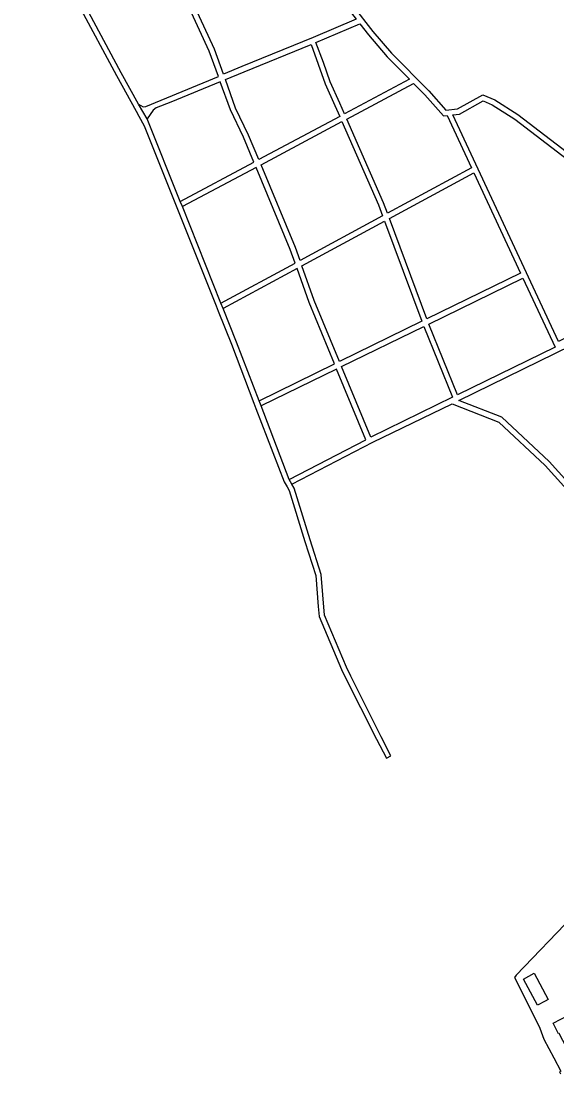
# Model space of a CAD drawing. Extents: x 134297 to 137000, y 403500 to 406000.
# Drawn here: x 134507 to 134816, y 404534 to 405141 of the extents above; entities that cross this region are included whole.
import ezdxf

# ---------------------------------------------------------------- set-up
doc = ezdxf.new("R2010")
doc.units = 0
doc.layers.add('gx-grn-maaiveld', color=7, linetype='Continuous')

msp = doc.modelspace()

# ---------------------------------------------------------------- linework, layer by layer
at = {"layer": 'gx-grn-maaiveld'}
for p, q in [((134579.38, 405084.48), (134574.35, 405092.9)), ((134598.4, 405036.88), (134579.38, 405084.48)), ((134599.6, 405033.89), (134598.4, 405036.88)), ((134621.87, 404978.15), (134599.6, 405033.89)), ((134623.07, 404975.16), (134621.87, 404978.15)), ((134644.94, 404919.01), (134643.79, 404922)), ((134661.19, 404876.7), (134644.94, 404919.01)), ((134662.77, 404873.92), (134661.19, 404876.7))]:
    msp.add_line(p, q, dxfattribs=at)
for points in [[(134574.35, 405092.9), (134577.08, 405091.48), (134578.57, 405091.56), (134620.35, 405108.91), (134615.12, 405123.42), (134590.39, 405177.04), (134576.76, 405210.33), (134576.43, 405216.45), (134580.77, 405221.97), (134592.56, 405230.42), (134584.49, 405238.26), (134558.64, 405264.12), (134552.06, 405263.03), (134536.75, 405262.17), (134521.13, 405260.04), (134506.62, 405258.91)], [(134574.35, 405092.9), (134564.4, 405111.02), (134542.79, 405151.09), (134531.95, 405178.42), (134518.67, 405221.78), (134510.64, 405248.52), (134506.62, 405258.91)], [(134616.64, 405208.22), (134633.29, 405192.83), (134650.65, 405179.52), (134668.95, 405165.55), (134685.5, 405154.6), (134695.75, 405147.07), (134699.78, 405141.92), (134674.96, 405131.27), (134633.93, 405114.55), (134623.31, 405110.14), (134618.09, 405124.63), (134593.32, 405178.32), (134579.93, 405211.04), (134579.69, 405215.42), (134582.96, 405219.59), (134595.14, 405227.92), (134596.88, 405226.22), (134616.64, 405208.22)], [(134539.88, 405149.73), (134561.59, 405109.49), (134572.94, 405088.83), (134574.48, 405086.01), (134577.56, 405080.41), (134595.56, 405035.36), (134596.76, 405032.37), (134619.04, 404976.61), (134620.24, 404973.62), (134627.85, 404954.57), (134640.9, 404920.6), (134642.05, 404917.6), (134658.33, 404875.22), (134659.93, 404872.44), (134661.16, 404870.29), (134670.16, 404840.97), (134676.49, 404821.27), (134677.93, 404803.44), (134678.4, 404797.67), (134691.28, 404767.03), (134693.06, 404763.4), (134711.61, 404726.99), (134717.24, 404715.95), (134719.76, 404717.36), (134714.25, 404728.37), (134696.76, 404763.35), (134694.19, 404768.38), (134681.55, 404798.44), (134679.65, 404821.9), (134673.21, 404841.93), (134664.12, 404871.58), (134662.77, 404873.92)], [(134698, 405149.39), (134709.39, 405134.84), (134720.11, 405122.33), (134741.76, 405100.55), (134751.5, 405089.49), (134758.28, 405090.21), (134772.78, 405098.33), (134779.77, 405095.36), (134793.05, 405086.91), (134908.45, 404998.58), (134957.25, 405021.49), (134964.89, 405028.89), (134968.97, 405041.52), (134974.73, 405060.1), (134978.27, 405088.38), (134983.99, 405103.22), (135000.54, 405147.95)], [(134706.91, 405132.81), (134717.76, 405120.15), (134730.58, 405107.26), (134693.14, 405087.32), (134690.43, 405093.5), (134684.81, 405105.88), (134680.91, 405116.99), (134676.64, 405128.5), (134701.83, 405139.31), (134706.91, 405132.81)], [(134673.85, 405127.36), (134681.84, 405104.69), (134687.52, 405092.17), (134690.3, 405085.81), (134643.71, 405061), (134637.81, 405075.13), (134630.3, 405090.71), (134624.39, 405107.12), (134635.14, 405111.59), (134673.85, 405127.36)], [(134598.4, 405036.88), (134640.87, 405059.49), (134634.89, 405073.82), (134627.29, 405089.63), (134621.43, 405105.9), (134593.02, 405094.1), (134584.52, 405090.89), (134582.74, 405089.41), (134579.38, 405084.48)], [(134739.43, 405098.37), (134750.19, 405086.13), (134752.2, 405086.35), (134766.21, 405056.31), (134717.8, 405030.1), (134715.55, 405036.11), (134694.42, 405084.38), (134732.94, 405104.89), (134739.43, 405098.37)], [(134772.97, 405094.77), (134778.28, 405092.52), (134791.22, 405084.28), (134902.9, 404998.8), (134838.24, 404966.77), (134816.48, 404956.1), (134755.56, 405086.71), (134759.27, 405087.1), (134772.97, 405094.77)], [(134712.59, 405034.9), (134714.96, 405028.56), (134667.49, 405002.85), (134664.82, 405010.4), (134644.95, 405058.03), (134691.59, 405082.87), (134712.59, 405034.9)], [(134621.87, 404978.15), (134664.64, 405001.31), (134661.84, 405009.25), (134642.11, 405056.52), (134599.6, 405033.89)], [(134794.55, 404995.54), (134740.57, 404969.21), (134718.93, 405027.07), (134767.57, 405053.4), (134794.55, 404995.54)], [(134737.68, 404967.8), (134690.17, 404944.63), (134675.62, 404979.81), (134668.57, 404999.79), (134716.09, 405025.53), (134737.68, 404967.8)], [(134643.79, 404922), (134687.29, 404943.22), (134672.63, 404978.66), (134665.72, 404998.25), (134623.07, 404975.16)], [(134814.48, 404952.82), (134758.23, 404925.41), (134741.76, 404966.23), (134795.91, 404992.64), (134814.48, 404952.82)], [(134643.79, 404922), (134630.83, 404955.74), (134623.07, 404975.16)], [(134755.34, 404924.01), (134708.19, 404901.03), (134691.39, 404941.66), (134738.88, 404964.82), (134755.34, 404924.01)], [(134844, 404946.53), (134932.86, 404927.85), (134932.23, 404926.05), (134923.51, 404869.84), (134912.06, 404830.77), (134902.46, 404791.39), (134887.91, 404804.24), (134866.81, 404825.23), (134811.11, 404886.92), (134783.86, 404912.5), (134758.97, 404922.21), (134823.8, 404953.8), (134844, 404946.53)], [(134661.19, 404876.7), (134705.33, 404899.56), (134688.51, 404940.26), (134644.94, 404919.01)], [(134662.77, 404873.92), (134709.41, 404898.07), (134755.06, 404920.31), (134782.12, 404909.74), (134808.83, 404884.68), (134864.49, 404823.03), (134885.72, 404801.9), (134901.93, 404787.59), (134901.68, 404731.86), (134901.68, 404718.1), (134901.82, 404717.58), (134902.63, 404714.52), (134926.76, 404675.71), (134926.49, 404661.64)], [(134926.49, 404661.64), (134918.43, 404682.69), (134912.76, 404695.65), (134907.25, 404705.4), (134830.39, 404631.03), (134828.42, 404628.96), (134824.84, 404625.21), (134792.1, 404590.87), (134791.04, 404589.67), (134805.39, 404560.94), (134805.75, 404560.45), (134807.94, 404553.97), (134813.79, 404543.35), (134817.77, 404535.62), (134816.94, 404535.14), (134817.55, 404534.01)], [(134808.74, 404575.99), (134804.33, 404573.63), (134796.25, 404588.72), (134802.35, 404592.02), (134810.44, 404576.9), (134808.74, 404575.99)], [(134843.14, 404549.78), (134839.63, 404547.99), (134839.52, 404548.2), (134831.12, 404543.93), (134833.93, 404538.4), (134826.56, 404534.64), (134823.67, 404540.3), (134824.74, 404540.83), (134820.6, 404549.02), (134820.98, 404549.22), (134816.84, 404557.38), (134816.47, 404557.2), (134813.4, 404563.23), (134817.85, 404565.5), (134831.62, 404572.5), (134843.14, 404549.78)]]:
    msp.add_lwpolyline(points, dxfattribs=at)

doc.saveas('drawing.dxf')
